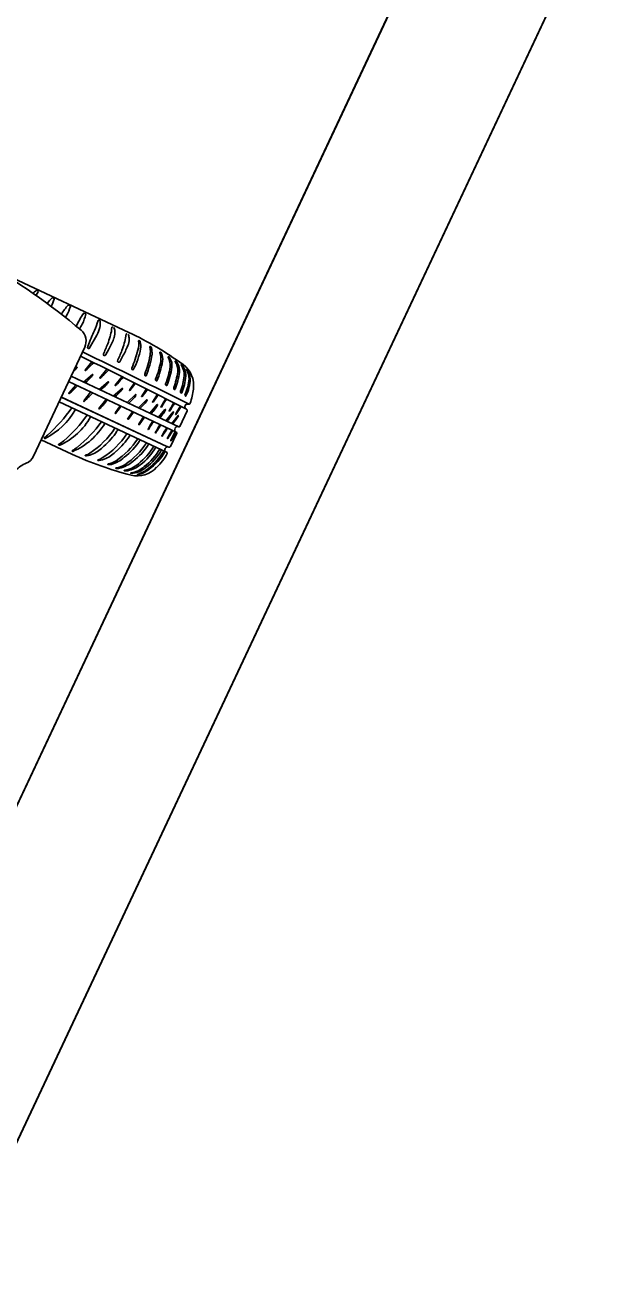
# Model space of a CAD drawing. Extents: x 14104283 to 14129344, y 8637090 to 8673339.
# Drawn here: x 14118404.47 to 14118418.08, y 8668238.74 to 8668268.17 of the extents above; entities that cross this region are included whole.
import ezdxf

# ---------------------------------------------------------------- set-up
doc = ezdxf.new("R2010")
doc.units = 0
for name, color, linetype in [('Cell', 7, 'Continuous'), ('Default', 7, 'Continuous'), ('TC_SubstrataExistingPavement', 7, 'Continuous'), ('Terrain', 7, 'Continuous')]:
    doc.layers.add(name, color=color, linetype=linetype)

msp = doc.modelspace()

# ---------------------------------------------------------------- linework, layer by layer
at = {"layer": 'Cell'}
for p, q in [((14118406.882, 8668261.01), (14118403.911, 8668262.402)), ((14118404.738, 8668261.988), (14118404.773, 8668261.971)), ((14118405.106, 8668261.815), (14118405.142, 8668261.798)), ((14118405.48, 8668261.644), (14118405.516, 8668261.628)), ((14118405.844, 8668261.459), (14118405.871, 8668261.446)), ((14118406.209, 8668261.284), (14118406.183, 8668261.296)), ((14118406.482, 8668261.077), (14118406.489, 8668261.128)), ((14118405.956, 8668260.636), (14118406.139, 8668260.947)), ((14118406.812, 8668260.922), (14118406.819, 8668260.973)), ((14118407.133, 8668260.814), (14118407.121, 8668260.82)), ((14118405.854, 8668260.664), (14118404.664, 8668258.125)), ((14118405.922, 8668260.647), (14118405.942, 8668260.638)), ((14118405.942, 8668260.638), (14118405.951, 8668260.634)), ((14118406.285, 8668260.496), (14118406.285, 8668260.496)), ((14118406.326, 8668260.469), (14118406.326, 8668260.469)), ((14118406.408, 8668260.602), (14118406.35, 8668260.496)), ((14118406.737, 8668260.448), (14118406.68, 8668260.341)), ((14118407.393, 8668260.674), (14118407.381, 8668260.681)), ((14118407.628, 8668260.545), (14118407.617, 8668260.552)), ((14118407.82, 8668260.438), (14118407.808, 8668260.444)), ((14118405.617, 8668260.159), (14118405.666, 8668260.2)), ((14118406.022, 8668260.324), (14118405.864, 8668260.133)), ((14118406.37, 8668260.155), (14118406.21, 8668259.952)), ((14118406.614, 8668260.342), (14118406.614, 8668260.342)), ((14118406.656, 8668260.314), (14118406.656, 8668260.314)), ((14118407.976, 8668260.344), (14118407.976, 8668260.344)), ((14118405.478, 8668259.862), (14118407.987, 8668258.686)), ((14118405.536, 8668259.986), (14118408.046, 8668258.81)), ((14118405.828, 8668259.85), (14118406.038, 8668260.026)), ((14118406.189, 8668259.68), (14118406.399, 8668259.857)), ((14118406.724, 8668259.98), (14118406.565, 8668259.778)), ((14118405.645, 8668259.783), (14118405.487, 8668259.592)), ((14118405.992, 8668259.613), (14118405.833, 8668259.411)), ((14118406.516, 8668259.527), (14118406.727, 8668259.704)), ((14118406.846, 8668259.373), (14118407.038, 8668259.56)), ((14118406.908, 8668259.656), (14118407.017, 8668259.799)), ((14118407.014, 8668259.836), (14118406.909, 8668259.683)), ((14118407.296, 8668259.694), (14118407.191, 8668259.541)), ((14118407.191, 8668259.514), (14118407.299, 8668259.657)), ((14118407.547, 8668259.567), (14118407.446, 8668259.409)), ((14118405.256, 8668259.389), (14118407.773, 8668258.21)), ((14118406.347, 8668259.439), (14118406.187, 8668259.236)), ((14118406.679, 8668259.299), (14118406.574, 8668259.146)), ((14118407.104, 8668259.252), (14118407.296, 8668259.44)), ((14118407.373, 8668259.126), (14118407.541, 8668259.33)), ((14118407.445, 8668259.382), (14118407.55, 8668259.53)), ((14118407.751, 8668259.463), (14118407.751, 8668259.463)), ((14118407.939, 8668259.366), (14118407.939, 8668259.366)), ((14118408.084, 8668259.292), (14118408.084, 8668259.292)), ((14118408.231, 8668259.334), (14118408.286, 8668259.339)), ((14118406.573, 8668259.119), (14118406.682, 8668259.262)), ((14118406.971, 8668259.162), (14118406.866, 8668259.01)), ((14118407.225, 8668259.043), (14118407.124, 8668258.886)), ((14118407.573, 8668259.032), (14118407.724, 8668259.215)), ((14118407.743, 8668258.952), (14118407.911, 8668259.157)), ((14118407.881, 8668258.888), (14118408.027, 8668259.075)), ((14118408.069, 8668258.817), (14118408.239, 8668259.179)), ((14118407.616, 8668258.86), (14118407.616, 8668258.86)), ((14118407.766, 8668258.79), (14118407.766, 8668258.79)), ((14118407.776, 8668258.937), (14118407.776, 8668258.937)), ((14118407.964, 8668258.697), (14118407.857, 8668258.492)), ((14118407.889, 8668258.732), (14118407.889, 8668258.732)), ((14118407.954, 8668258.718), (14118407.954, 8668258.718)), ((14118408, 8668258.815), (14118408, 8668258.815)), ((14118404.843, 8668258.507), (14118405.554, 8668258.174)), ((14118404.918, 8668258.538), (14118404.918, 8668258.538)), ((14118404.935, 8668258.537), (14118404.935, 8668258.537)), ((14118407.142, 8668258.505), (14118407.142, 8668258.505)), ((14118407.346, 8668258.409), (14118407.346, 8668258.409)), ((14118407.85, 8668258.349), (14118407.998, 8668258.664)), ((14118405.257, 8668258.381), (14118405.257, 8668258.381)), ((14118405.273, 8668258.379), (14118405.273, 8668258.379)), ((14118405.56, 8668258.238), (14118405.56, 8668258.238)), ((14118405.568, 8668258.254), (14118405.568, 8668258.254)), ((14118405.577, 8668258.236), (14118405.577, 8668258.236)), ((14118407.511, 8668258.332), (14118407.511, 8668258.332)), ((14118407.643, 8668258.27), (14118407.643, 8668258.27)), ((14118407.727, 8668258.231), (14118407.727, 8668258.231)), ((14118407.77, 8668258.347), (14118407.77, 8668258.347)), ((14118407.773, 8668258.21), (14118407.773, 8668258.21)), ((14118406.475, 8668257.934), (14118406.475, 8668257.934)), ((14118406.662, 8668257.845), (14118406.662, 8668257.845)), ((14118406.858, 8668257.787), (14118406.858, 8668257.787))]:
    msp.add_line(p, q, dxfattribs=at)
for points in [[(14118408.106, 8668260.264), (14118408.106, 8668260.264), (14118408.106, 8668260.264)], [(14118408.232, 8668260.143), (14118408.232, 8668260.143), (14118408.232, 8668260.143)], [(14118405.31, 8668259.503), (14118407.77, 8668258.347), (14118405.308, 8668259.5)], [(14118406.865, 8668258.983), (14118406.994, 8668259.151), (14118406.994, 8668259.151)], [(14118407.123, 8668258.859), (14118407.246, 8668259.033), (14118407.246, 8668259.033)], [(14118407.955, 8668258.766), (14118407.959, 8668258.775), (14118407.964, 8668258.784)], [(14118406.931, 8668257.722), (14118406.931, 8668257.722), (14118406.931, 8668257.722)], [(14118407.091, 8668257.692), (14118407.091, 8668257.692), (14118407.091, 8668257.692)]]:
    msp.add_lwpolyline(points, dxfattribs=at)
for centre, radius, start, end in [((14118396.696, 8668250.465), 13.948, 49.4252, 60.9589), ((14118405.445, 8668261.034), 1.195, 126.9822, 131.8414), ((14118350.463, 8668297.586), 64.957, 326.64663, 326.73787), ((14118404.732, 8668261.982), 0.00792, 44.569, 133.7436), ((14118404.769, 8668261.962), 0.00943, 342.7714, 63.925), ((14118405.859, 8668261.018), 1.104, 133.7436, 142.7289), ((14118404.32, 8668262.043), 0.865, 330.502, 342.7714), ((14118405.101, 8668261.81), 0.00792, 44.569, 133.7436), ((14118405.137, 8668261.789), 0.00943, 342.7714, 63.925), ((14118406.264, 8668260.877), 1.104, 136.033, 149.6813), ((14118405.475, 8668261.638), 0.00792, 46.8584, 136.033), ((14118405.513, 8668261.619), 0.00943, 345.0607, 66.2143), ((14118401.787, 8668263.599), 4.256, 328.2467, 328.7532), ((14118404.686, 8668261.84), 0.865, 328.7532, 345.0607), ((14118407.474, 8668260.302), 2.007, 144.9385, 154.8732), ((14118405.029, 8668261.603), 0.865, 332.503, 348.8105), ((14118405.84, 8668261.449), 0.0104, 69.1635, 150.2031), ((14118405.868, 8668261.437), 0.00943, 348.8105, 69.9641), ((14118402.021, 8668263.168), 4.256, 330.7455, 332.503), ((14118405.552, 8668260.806), 0.333, 334.8976, 49.4252), ((14118411.582, 8668258.583), 6.032, 155.8007, 159.5108), ((14118404.441, 8668261.792), 1.796, 335.8007, 343.588), ((14118405.661, 8668261.226), 0.553, 329.6284, 349.1033), ((14118406.179, 8668261.281), 0.0154, 72.9333, 166.8083), ((14118405.539, 8668261.25), 0.678, 349.1033, 2.0771), ((14118406.203, 8668261.272), 0.0133, 12.8001, 64.3436), ((14118405.153, 8668261.273), 1.343, 344.3248, 351.579), ((14118406.504, 8668261.121), 0.0161, 84.5401, 156.3368), ((14118406.506, 8668261.094), 0.0388, 18.2382, 56.8739), ((14118406.254, 8668261.011), 0.304, 359.7399, 18.2382), ((14118402.794, 8668262.14), 3.858, 334.781, 338.7471), ((14118404.687, 8668261.404), 1.827, 338.7471, 344.3248), ((14118404.164, 8668261.817), 2.551, 331.5628, 337.8538), ((14118406.144, 8668261.012), 0.414, 337.8538, 359.7399), ((14118405.017, 8668261.249), 1.827, 338.7471, 344.3248), ((14118405.483, 8668261.119), 1.343, 344.3248, 351.579), ((14118406.834, 8668260.966), 0.0161, 84.5401, 156.3368), ((14118406.835, 8668260.939), 0.0388, 18.2382, 56.8739), ((14118406.474, 8668260.857), 0.414, 337.8538, 359.7399), ((14118406.584, 8668260.856), 0.304, 359.7399, 18.2382), ((14118403.492, 8668253.852), 7.92, 54.0355, 64.6567), ((14118406.609, 8668260.732), 0.504, 344.0623, 8.9181), ((14118407.117, 8668260.811), 0.00986, 62.0964, 188.9181), ((14118407.117, 8668260.785), 0.0323, 14.9702, 61.3931), ((14118406.777, 8668260.694), 0.384, 349.7143, 14.9702), ((14118354.992, 8668155.961), 116.172, 62.72909, 64.0892), ((14118328.175, 8668098.656), 179.546, 63.5008, 64.38327), ((14118405.924, 8668260.654), 0.00755, 160.636, 254.3401), ((14118407.883, 8668259.965), 2.084, 159.5108, 160.636), ((14118405.953, 8668260.638), 0.00438, 245.7112, 324.9053), ((14118406.319, 8668260.503), 0.0353, 191.4739, 281.794), ((14118406.247, 8668260.561), 0.122, 310.5533, 327.4204), ((14118403.124, 8668261.986), 3.858, 334.781, 338.7471), ((14118404.494, 8668261.663), 2.551, 331.5628, 337.8538), ((14118402.626, 8668261.869), 4.646, 338.6734, 344.0623), ((14118405.527, 8668260.921), 1.655, 331.7943, 349.7143), ((14118405.353, 8668260.817), 2.052, 337.7385, 350.029), ((14118405.19, 8668260.849), 2.261, 337.9062, 351.1216), ((14118407.377, 8668260.672), 0.00986, 62.0964, 188.9181), ((14118406.915, 8668260.549), 0.468, 349.2297, 15.0273), ((14118407.352, 8668260.629), 0.0612, 17.5146, 47.6291), ((14118406.8, 8668260.519), 0.623, 358.2659, 11.8752), ((14118407.612, 8668260.543), 0.00986, 62.0964, 188.9181), ((14118407.202, 8668260.39), 0.428, 353.6965, 20.6732), ((14118407.587, 8668260.5), 0.0612, 17.5146, 47.6291), ((14118407.314, 8668260.384), 0.358, 352.779, 21.996), ((14118407.804, 8668260.435), 0.00986, 62.0964, 188.9181), ((14118405.211, 8668260.536), 0.579, 315.859, 323.4923), ((14118405.671, 8668260.195), 0.00664, 323.4923, 129.9952), ((14118405.704, 8668260.367), 0.297, 304.6714, 315.3362), ((14118399.519, 8668266.853), 9.259, 313.6991, 314.9834), ((14118406.649, 8668260.349), 0.0353, 191.4739, 281.794), ((14118406.577, 8668260.407), 0.122, 310.5533, 327.4204), ((14118406.989, 8668260.166), 0.0372, 158.6734, 227.9525), ((14118405.606, 8668260.698), 2.052, 337.7385, 350.029), ((14118405.442, 8668260.731), 2.261, 337.9062, 350.029), ((14118405.804, 8668260.548), 2.07, 339.1723, 350.5003), ((14118405.64, 8668260.58), 2.278, 339.2259, 350.3856), ((14118407.463, 8668260.24), 0.384, 354.8662, 30.2716), ((14118407.739, 8668260.359), 0.113, 26.6288, 44.1595), ((14118407.545, 8668260.236), 0.342, 353.8231, 30.5479), ((14118407.971, 8668260.336), 0.00986, 62.0964, 188.9181), ((14118407.569, 8668260.108), 0.453, 357.4111, 30.0031), ((14118407.906, 8668260.256), 0.112, 19.2527, 51.4411), ((14118407.711, 8668260.11), 0.353, 355.2057, 31.3899), ((14118408.103, 8668260.256), 0.00766, 71.7302, 213.0767), ((14118407.738, 8668260.012), 0.432, 358.2311, 33.859), ((14118407.834, 8668260.008), 0.373, 357.6926, 43.3529), ((14118407.791, 8668259.776), 0.6, 351.6392, 54.0355), ((14118398.981, 8668266.581), 9.259, 315.491, 315.859), ((14118405.869, 8668260.129), 0.00664, 139.563, 306.0658), ((14118399.353, 8668266.407), 9.259, 314.7385, 315.859), ((14118405.582, 8668260.362), 0.579, 315.859, 323.4923), ((14118406.042, 8668260.021), 0.00664, 323.4923, 129.9952), ((14118406.215, 8668259.948), 0.00664, 139.563, 306.0658), ((14118405.977, 8668260.216), 0.365, 311.5669, 321.1831), ((14118399.865, 8668266.681), 9.259, 313.6991, 315.0029), ((14118406.404, 8668259.852), 0.00664, 323.4923, 129.9952), ((14118403.921, 8668262.246), 3.631, 317.9107, 321.1465), ((14118406.974, 8668260.15), 0.0155, 227.9525, 316.8434), ((14118407.288, 8668260.026), 0.0372, 158.6734, 227.9525), ((14118407.273, 8668260.01), 0.0155, 227.9525, 316.8434), ((14118407.54, 8668259.907), 0.0372, 158.6734, 227.9525), ((14118407.526, 8668259.891), 0.0155, 227.9525, 316.8434), ((14118406.283, 8668260.336), 1.756, 339.5503, 351.8498), ((14118406.125, 8668260.366), 1.958, 339.5763, 351.613), ((14118406.908, 8668260.105), 1.266, 338.3591, 355.1525), ((14118406.925, 8668260.079), 1.285, 337.9955, 356.1216), ((14118407.191, 8668260.027), 1.099, 335.3558, 354.7682), ((14118407.313, 8668259.968), 1, 334.1671, 357.4171), ((14118408.229, 8668260.139), 0.00498, 56.5062, 201.1812), ((14118407.895, 8668259.928), 0.39, 359.7203, 32.3523), ((14118407.941, 8668259.913), 0.371, 1.4431, 38.2675), ((14118405.492, 8668259.587), 0.00664, 139.563, 306.0658), ((14118405.327, 8668259.826), 0.297, 304.6714, 315.3362), ((14118399.141, 8668266.311), 9.259, 313.6991, 314.9834), ((14118399.488, 8668266.139), 9.259, 313.6991, 315.0029), ((14118399.714, 8668266.237), 9.259, 314.7385, 315.859), ((14118405.944, 8668260.192), 0.579, 315.859, 323.4923), ((14118400.042, 8668266.084), 9.259, 314.7385, 315.859), ((14118406.57, 8668259.773), 0.00664, 139.563, 306.0658), ((14118406.331, 8668260.041), 0.365, 311.5669, 321.1831), ((14118406.271, 8668260.039), 0.579, 315.859, 323.4923), ((14118406.731, 8668259.698), 0.00664, 323.4923, 129.9952), ((14118406.903, 8668259.66), 0.00625, 150.2193, 322.0137), ((14118407.412, 8668259.393), 0.581, 150.0068, 152.2845), ((14118406.852, 8668259.926), 0.208, 322.3665, 331.2866), ((14118407.042, 8668259.555), 0.00664, 323.4923, 129.9952), ((14118407.135, 8668259.784), 0.208, 322.3665, 331.2866), ((14118407.773, 8668259.798), 0.0372, 158.6734, 227.9525), ((14118407.759, 8668259.782), 0.0155, 227.9525, 316.8434), ((14118407.963, 8668259.709), 0.0372, 158.6734, 227.9525), ((14118407.949, 8668259.693), 0.0155, 227.9525, 316.8434), ((14118408.12, 8668259.625), 0.0372, 158.6734, 227.9525), ((14118408.105, 8668259.609), 0.0155, 227.9525, 316.8434), ((14118408.225, 8668259.555), 0.0372, 158.6734, 223.1957), ((14118406.758, 8668259.878), 1.638, 341.5181, 353.3784), ((14118403.108, 8668260.724), 2.529, 328.0604, 328.1255), ((14118405.838, 8668259.406), 0.00664, 139.563, 306.0658), ((14118405.6, 8668259.674), 0.365, 311.5669, 321.1831), ((14118405.954, 8668259.499), 0.365, 311.5669, 321.1831), ((14118403.544, 8668261.705), 3.631, 317.9107, 321.1465), ((14118406.517, 8668259.388), 0.208, 322.3665, 331.2866), ((14118400.362, 8668265.934), 9.259, 314.7385, 315.6499), ((14118406.719, 8668259.72), 0.37, 315.6489, 332.852), ((14118400.62, 8668265.813), 9.259, 314.7385, 315.6499), ((14118407.186, 8668259.518), 0.00625, 150.2193, 322.0137), ((14118407.694, 8668259.251), 0.581, 150.0068, 152.2845), ((14118406.976, 8668259.599), 0.37, 315.6489, 332.852), ((14118407.3, 8668259.435), 0.00664, 323.4923, 129.9952), ((14118407.441, 8668259.386), 0.00625, 150.2193, 322.0137), ((14118407.949, 8668259.119), 0.581, 150.0068, 152.2845), ((14118407.206, 8668259.454), 0.37, 321.9591, 339.1623), ((14118407.546, 8668259.325), 0.00664, 329.8026, 136.3054), ((14118407.386, 8668259.657), 0.208, 322.3665, 331.2866), ((14118407.635, 8668259.272), 0.00474, 155.7192, 330.0321), ((14118410.06, 8668258.005), 2.74, 148.9545, 152.4228), ((14118397.018, 8668266.221), 12.694, 326.7971, 327.5393), ((14118407.815, 8668259.368), 0.115, 123.9099, 153.9266), ((14118407.875, 8668259.297), 0.183, 123.0553, 143.0435), ((14118410.248, 8668257.908), 2.74, 148.9545, 152.4228), ((14118397.206, 8668266.124), 12.694, 326.7971, 327.5393), ((14118408.003, 8668259.271), 0.115, 123.9099, 153.9266), ((14118408.063, 8668259.201), 0.183, 123.0553, 143.0435), ((14118411.365, 8668257.061), 3.968, 145.7976, 146.6391), ((14118408.752, 8668258.762), 0.83, 141.2966, 145.4885), ((14118408.306, 8668259.271), 0.119, 166.5501, 183.6958), ((14118408.235, 8668259.288), 0.0459, 94.8953, 166.5501), ((14118408.204, 8668259.537), 0.0101, 227.9872, 331.0356), ((14118408.283, 8668259.368), 0.0296, 274.8953, 340.8834), ((14118404.154, 8668260.061), 1.712, 297.114, 330.15), ((14118402.436, 8668261.459), 3.821, 311.8364, 324.6649), ((14118404.625, 8668259.797), 1.56, 294.5501, 331.1335), ((14118403.496, 8668260.731), 2.922, 309.7692, 325.657), ((14118406.193, 8668259.232), 0.00664, 139.563, 306.0658), ((14118406.568, 8668259.123), 0.00625, 150.2193, 322.0137), ((14118407.077, 8668258.856), 0.581, 150.0068, 152.2845), ((14118406.86, 8668258.986), 0.00625, 150.2193, 322.0137), ((14118407.369, 8668258.719), 0.581, 150.0068, 152.2845), ((14118400.205, 8668264.931), 9.259, 321.0488, 321.9601), ((14118400.388, 8668264.816), 9.259, 321.2177, 321.9601), ((14118407.389, 8668259.339), 0.37, 321.9591, 339.1623), ((14118407.729, 8668259.211), 0.00664, 329.8026, 136.3054), ((14118405.973, 8668260.338), 2.283, 322.1597, 328.6161), ((14118407.823, 8668259.175), 0.00474, 155.7192, 330.0321), ((14118406.354, 8668260.052), 1.948, 322.8548, 329.6885), ((14118407.916, 8668259.152), 0.00664, 329.8026, 136.3054), ((14118410.399, 8668257.83), 2.74, 148.9545, 152.4228), ((14118407.975, 8668259.097), 0.00474, 155.7192, 330.0321), ((14118397.358, 8668266.046), 12.694, 326.7971, 327.5393), ((14118408.031, 8668259.071), 0.00566, 339.9329, 128.0546), ((14118408.23, 8668259.266), 0.0426, 183.6958, 220.182), ((14118408.252, 8668259.285), 0.0719, 220.182, 244.5444), ((14118408.208, 8668259.19), 0.0328, 339.6471, 66.4771), ((14118404.951, 8668259.709), 1.6, 293.025, 329.1446), ((14118403.834, 8668260.65), 2.961, 308.6333, 324.4161), ((14118404.879, 8668259.878), 2.007, 302.9843, 326.7924), ((14118405.156, 8668259.665), 1.738, 311.1416, 326.4537), ((14118404.33, 8668260.116), 2.677, 328.164, 329.1869), ((14118407.119, 8668258.862), 0.00625, 150.2193, 322.0137), ((14118407.627, 8668258.596), 0.581, 150.0068, 152.2845), ((14118407.333, 8668258.75), 0.00474, 155.7192, 330.0321), ((14118409.757, 8668257.483), 2.74, 148.9545, 152.4228), ((14118396.716, 8668265.699), 12.694, 326.7971, 327.5393), ((14118407.731, 8668258.701), 0.376, 140.2966, 148.7079), ((14118407.573, 8668258.776), 0.183, 123.7812, 143.0435), ((14118409.927, 8668257.401), 2.74, 148.9545, 152.4228), ((14118396.885, 8668265.616), 12.694, 326.7971, 327.5393), ((14118407.768, 8668258.698), 0.222, 133.2443, 148.5139), ((14118407.732, 8668258.717), 0.162, 125.3677, 147.9188), ((14118410.081, 8668257.328), 2.74, 148.9545, 152.4228), ((14118397.039, 8668265.543), 12.694, 326.7971, 327.5393), ((14118411.047, 8668256.559), 3.968, 145.7976, 146.6391), ((14118408.194, 8668258.469), 0.516, 142.7266, 149.5207), ((14118410.206, 8668257.269), 2.74, 148.9545, 152.4228), ((14118408.679, 8668258.206), 0.949, 146.3509, 149.8538), ((14118338.85, 8668297.526), 79.293, 330.5053, 330.67313), ((14118409.298, 8668257.838), 1.649, 147.5152, 149.6268), ((14118408.005, 8668258.741), 0.0553, 154.0411, 204.6322), ((14118408.022, 8668258.754), 0.0765, 207.6305, 243.1878), ((14118408.014, 8668258.762), 0.0553, 105.163, 155.7541), ((14118407.979, 8668258.668), 0.0192, 345.5961, 63.1878), ((14118408.016, 8668258.74), 0.0765, 66.6073, 102.1647), ((14118408.054, 8668258.828), 0.0192, 246.6073, 324.1991), ((14118404.918, 8668258.551), 0.00986, 118.3707, 220.2769), ((14118404.934, 8668258.565), 0.032, 220.2769, 238.1337), ((14118404.768, 8668258.828), 0.305, 298.3707, 315.1653), ((14118404.927, 8668258.56), 0.0246, 247.6414, 288.6214), ((14118405.256, 8668258.394), 0.00986, 118.3336, 225.8327), ((14118405.289, 8668258.428), 0.0571, 225.8327, 235.7589), ((14118405.001, 8668258.867), 0.527, 298.3336, 313.6839), ((14118405.182, 8668259.758), 1.994, 302.8743, 326.1455), ((14118405.595, 8668259.503), 1.783, 303.6952, 326.9276), ((14118405.449, 8668259.554), 1.738, 311.1416, 326.4537), ((14118405.955, 8668259.216), 1.384, 306.1786, 329.1024), ((14118405.799, 8668259.407), 1.783, 303.6952, 326.9276), ((14118404.623, 8668260.006), 2.677, 328.164, 328.67), ((14118406.159, 8668259.12), 1.384, 306.1786, 329.1024), ((14118407.502, 8668258.667), 0.00474, 155.7192, 330.0321), ((14118407.656, 8668258.595), 0.00474, 155.7192, 330.0321), ((14118407.782, 8668258.536), 0.00474, 155.7192, 330.0321), ((14118397.165, 8668265.485), 12.694, 326.7971, 327.5393), ((14118407.862, 8668258.489), 0.00559, 150.7039, 333.528), ((14118404.362, 8668258.266), 0.333, 292.66, 334.8976), ((14118405.267, 8668258.394), 0.0163, 232.5071, 293.9257), ((14118408.883, 8668265.36), 7.92, 245.1384, 255.7597), ((14118405.576, 8668258.24), 0.0163, 119.2659, 184.8484), ((14118405.57, 8668258.251), 0.0163, 232.5071, 293.9257), ((14118404.858, 8668259.351), 1.307, 302.921, 309.0965), ((14118405.874, 8668258.142), 0.00765, 102.4135, 244.3626), ((14118405.888, 8668258.172), 0.0405, 244.3626, 278.827), ((14118405.817, 8668258.4), 0.257, 282.4135, 306.7896), ((14118405.805, 8668258.709), 0.585, 278.827, 295.1227), ((14118405.695, 8668258.943), 0.843, 295.1227, 315.8302), ((14118405.988, 8668258.833), 0.843, 295.1227, 315.8302), ((14118406.293, 8668258.609), 0.7, 285.0462, 313.1102), ((14118406.091, 8668259.199), 1.611, 308.957, 328.3952), ((14118406.412, 8668258.947), 1.259, 305.5995, 330.7626), ((14118406.264, 8668259.118), 1.576, 308.3403, 328.2514), ((14118406.545, 8668258.885), 1.259, 305.5995, 330.7626), ((14118406.524, 8668258.918), 1.351, 307.0616, 330.1565), ((14118406.564, 8668258.909), 1.346, 305.6096, 329.7498), ((14118406.868, 8668258.619), 1.004, 311.237, 334.6917), ((14118407.817, 8668258.264), 0.0949, 119.4085, 188.6366), ((14118407.829, 8668258.331), 0.134, 217.2636, 244.8797), ((14118408.065, 8668259.271), 0.97, 252.3483, 254.9918), ((14118407.76, 8668258.198), 0.0171, 334.8081, 44.2763), ((14118407.822, 8668258.366), 0.0328, 254.6176, 330.1481), ((14118404.804, 8668257.207), 0.814, 112.66, 133.1281), ((14118406.167, 8668258.031), 0.00765, 102.4135, 244.3626), ((14118406.181, 8668258.061), 0.0405, 244.3626, 278.827), ((14118406.11, 8668258.29), 0.257, 282.4135, 306.7896), ((14118406.097, 8668258.599), 0.585, 278.827, 295.1227), ((14118406.4, 8668257.934), 0.00765, 102.4135, 244.3626), ((14118406.414, 8668258.205), 0.278, 266.4292, 282.6715), ((14118406.322, 8668258.388), 0.452, 279.7731, 305.4471), ((14118406.587, 8668257.845), 0.00765, 102.4135, 244.3626), ((14118406.601, 8668258.116), 0.278, 266.4292, 282.6715), ((14118406.521, 8668258.363), 0.514, 277.2049, 301.2793), ((14118406.491, 8668258.574), 0.749, 283.2322, 310.3566), ((14118406.783, 8668257.787), 0.00765, 102.4135, 244.3626), ((14118406.688, 8668258.412), 0.624, 278.6606, 311.7858), ((14118406.745, 8668258.392), 0.616, 280.5749, 310.5012), ((14118406.819, 8668258.371), 0.647, 279.8235, 310.8393), ((14118406.895, 8668258.313), 0.592, 273.4697, 310.2515), ((14118407.083, 8668258.265), 0.6, 255.7597, 318.156), ((14118406.851, 8668258.436), 0.77, 287.9582, 309.2495), ((14118406.959, 8668258.3), 0.622, 282.1991, 308.6928), ((14118406.797, 8668258.058), 0.278, 266.4292, 282.6715), ((14118406.931, 8668257.728), 0.00572, 106.7329, 272.9161), ((14118407.09, 8668257.698), 0.00572, 106.7329, 272.9161)]:
    msp.add_arc(centre, radius, start, end, dxfattribs=at)
at = {"layer": 'Default'}
msp.add_lwpolyline([(14118393.568, 8668227.201), (14118413.981, 8668270.654), (14118416.969, 8668269.177), (14118396.556, 8668225.723)], close=True, dxfattribs=at)
at = {"layer": 'TC_SubstrataExistingPavement'}
msp.add_line((14118385.737, 8668202.693), (14118458.17, 8668356.881), dxfattribs=at)
at = {"layer": 'Terrain'}
msp.add_line((14118382.749, 8668204.17), (14118455.182, 8668358.358), dxfattribs=at)

doc.saveas('drawing.dxf')
